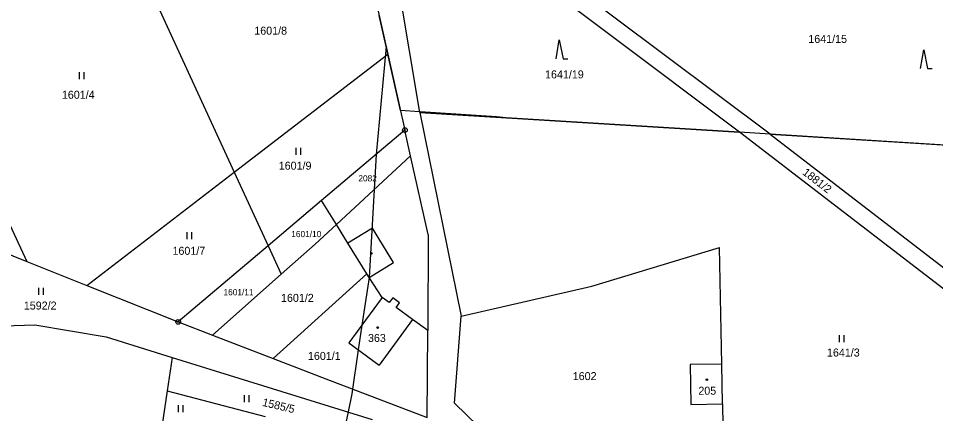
# Model space of a CAD drawing. Extents: x -445050 to -440454, y -1134563 to -1129741.
# Drawn here: x -442709.8 to -442515, y -1132146.1 to -1132062.1 of the extents above; entities that cross this region are included whole.
import ezdxf

# ---------------------------------------------------------------- set-up
doc = ezdxf.new("R2010")
doc.units = 0
for name, color, linetype in [('Vrstva 1', 7, 'Continuous'), ('Vrstva 18', 7, 'Continuous'), ('Vrstva 19', 7, 'Continuous'), ('Vrstva 24', 7, 'Continuous'), ('Vrstva 25', 7, 'Continuous'), ('Vrstva 3', 7, 'Continuous'), ('Vrstva 37', 7, 'Continuous'), ('Vrstva 4', 7, 'Continuous'), ('Vrstva 52', 7, 'Continuous')]:
    doc.layers.add(name, color=color, linetype=linetype)

msp = doc.modelspace()

# ---------------------------------------------------------------- linework, layer by layer
at = {"layer": 'Vrstva 1'}
for p, q in [((-442685.75, -1132047.36), (-442663.92, -1132094.79)), ((-442663.92, -1132094.79), (-442631.33, -1132069.69)), ((-442626.49, -1132091.29), (-442627.71, -1132085.85)), ((-442503.25, -1132127.39), (-442556.66, -1132086.31)), ((-442550.17, -1132086.71), (-442500.89, -1132124.71)), ((-442642.25, -1132105.91), (-442626.49, -1132091.29)), ((-442622.73, -1132108.05), (-442626.49, -1132091.29)), ((-442695.21, -1132118.89), (-442663.92, -1132094.79)), ((-442663.92, -1132094.79), (-442656.72, -1132110.42)), ((-442645.39, -1132100.83), (-442656.72, -1132110.42)), ((-442642.25, -1132105.91), (-442645.39, -1132100.83)), ((-442646.75, -1132110.08), (-442642.25, -1132105.91)), ((-442639.8, -1132109.89), (-442642.25, -1132105.91)), ((-442653.94, -1132116.47), (-442646.75, -1132110.08)), ((-442656.72, -1132110.42), (-442675.84, -1132126.61)), ((-442656.72, -1132110.42), (-442653.94, -1132116.47)), ((-442653.94, -1132116.47), (-442668.54, -1132129.43)), ((-442675.84, -1132126.61), (-442668.54, -1132129.43)), ((-442668.54, -1132129.43), (-442655.66, -1132134.41))]:
    msp.add_line(p, q, dxfattribs=at)
for points in [[(-442639.69, -1132032.42), (-442631.33, -1132069.69)], [(-442624.55, -1132082.07), (-442631.01, -1132043.12)], [(-442556.66, -1132086.31), (-442612.31, -1132044.42)], [(-442550.17, -1132086.71), (-442605.81, -1132044.87)], [(-442734.27, -1132057.13), (-442707.97, -1132113.8)], [(-442631.33, -1132069.69), (-442627.71, -1132085.85)], [(-442624.55, -1132082.07), (-442556.66, -1132086.31)], [(-442624.55, -1132082.07), (-442615.74, -1132125.39)], [(-442627.71, -1132085.85), (-442645.39, -1132100.83)], [(-442550.17, -1132086.71), (-442485, -1132090.78)], [(-442622.73, -1132108.05), (-442622.86, -1132128.46)], [(-442720.26, -1132108.85), (-442707.97, -1132113.8)], [(-442635.79, -1132116.39), (-442639.8, -1132109.89)], [(-442588.01, -1132119.02), (-442560.87, -1132110.78)], [(-442560.43, -1132135.57), (-442560.87, -1132110.78)], [(-442707.97, -1132113.8), (-442695.21, -1132118.89)], [(-442655.66, -1132134.41), (-442635.79, -1132116.39)], [(-442635.31, -1132117.17), (-442635.79, -1132116.39)], [(-442632.52, -1132121.4), (-442635.31, -1132117.17)], [(-442695.21, -1132118.89), (-442675.84, -1132126.61)], [(-442615.74, -1132125.39), (-442588.01, -1132119.02)], [(-442632.52, -1132121.4), (-442639.6, -1132131.09)], [(-442617.18, -1132143.89), (-442615.74, -1132125.39)], [(-442721.77, -1132127.74), (-442706.31, -1132127.24)], [(-442706.31, -1132127.24), (-442691.16, -1132129.8)], [(-442626.06, -1132126.12), (-442633.14, -1132135.81)], [(-442622.86, -1132128.46), (-442626.06, -1132126.12)], [(-442622.97, -1132146.92), (-442622.86, -1132128.46)], [(-442691.16, -1132129.8), (-442677.13, -1132134.16)], [(-442639.6, -1132131.09), (-442633.14, -1132135.81)], [(-442677.13, -1132134.16), (-442678.19, -1132141.27)], [(-442677.13, -1132134.16), (-442634.62, -1132147.36)], [(-442655.66, -1132134.41), (-442644.49, -1132138.73)], [(-442560.43, -1132135.57), (-442567.13, -1132135.69)], [(-442567.13, -1132135.69), (-442566.98, -1132144.19)], [(-442560.28, -1132144.07), (-442560.43, -1132135.57)], [(-442644.49, -1132138.73), (-442622.97, -1132146.92)], [(-442678.19, -1132141.27), (-442683.66, -1132178.13)], [(-442678.19, -1132141.27), (-442657.34, -1132146.75)], [(-442617.18, -1132143.89), (-442612.12, -1132148.81)], [(-442566.98, -1132144.19), (-442560.28, -1132144.07)], [(-442560.28, -1132144.07), (-442560.02, -1132158.43)]]:
    msp.add_lwpolyline(points, dxfattribs=at)
at = {"layer": 'Vrstva 24'}
for centre, radius in [((-442627.71, -1132085.85), 0.5), ((-442627.71, -1132085.85), 0.1), ((-442675.84, -1132126.61), 0.5), ((-442675.84, -1132126.61), 0.1)]:
    msp.add_circle(centre, radius, dxfattribs=at)
at = {"layer": 'Vrstva 25'}
for p, q in [((-442696.83, -1132075.04), (-442696.83, -1132073.54)), ((-442695.83, -1132075.04), (-442695.83, -1132073.54)), ((-442650.78, -1132091.13), (-442650.78, -1132089.63)), ((-442649.78, -1132091.13), (-442649.78, -1132089.63)), ((-442673.95, -1132109.03), (-442673.95, -1132107.53)), ((-442672.95, -1132109.03), (-442672.95, -1132107.53)), ((-442705.41, -1132120.85), (-442705.41, -1132119.35)), ((-442704.41, -1132120.85), (-442704.41, -1132119.35)), ((-442535.41, -1132130.95), (-442535.41, -1132129.45)), ((-442534.41, -1132130.95), (-442534.41, -1132129.45)), ((-442661.74, -1132143.68), (-442661.74, -1132142.18)), ((-442660.74, -1132143.68), (-442660.74, -1132142.18)), ((-442675.77, -1132145.83), (-442675.77, -1132144.33)), ((-442674.77, -1132145.83), (-442674.77, -1132144.33))]:
    msp.add_line(p, q, dxfattribs=at)
for points in [[(-442595.61, -1132070.67), (-442594.91, -1132066.67), (-442594.11, -1132070.67), (-442593.11, -1132070.67)], [(-442518.23, -1132072.77), (-442517.53, -1132068.77), (-442516.73, -1132072.77), (-442515.73, -1132072.77)]]:
    msp.add_lwpolyline(points, dxfattribs=at)
for centre in [(-442634.83, -1132112.06), (-442633.49, -1132127.82), (-442563.59, -1132138.9)]:
    msp.add_circle(centre, 0.175, dxfattribs=at)
at = {"layer": 'Vrstva 3'}
for points in [[(-442632.52, -1132121.4), (-442639.6, -1132131.09)], [(-442631.02, -1132122.49), (-442632.52, -1132121.4)], [(-442630.29, -1132121.48), (-442631.02, -1132122.49)], [(-442628.84, -1132122.54), (-442630.29, -1132121.48)], [(-442629.57, -1132123.55), (-442628.84, -1132122.54)], [(-442626.06, -1132126.12), (-442629.57, -1132123.55)], [(-442626.06, -1132126.12), (-442633.14, -1132135.81)], [(-442639.6, -1132131.09), (-442633.14, -1132135.81)], [(-442560.43, -1132135.57), (-442567.13, -1132135.69)], [(-442567.13, -1132135.69), (-442566.98, -1132144.19)], [(-442560.28, -1132144.07), (-442560.43, -1132135.57)], [(-442566.98, -1132144.19), (-442560.28, -1132144.07)]]:
    msp.add_lwpolyline(points, dxfattribs=at)
at = {"layer": 'Vrstva 37'}
for centre in [(-442633.49, -1132127.82), (-442563.59, -1132138.9)]:
    msp.add_circle(centre, 0.175, dxfattribs=at)
at = {"layer": 'Vrstva 4'}
for points in [[(-442634.61, -1132106.69), (-442639.8, -1132109.89)], [(-442630.12, -1132113.96), (-442634.61, -1132106.69)], [(-442635.31, -1132117.17), (-442630.12, -1132113.96)], [(-442631.02, -1132122.49), (-442632.52, -1132121.4)], [(-442630.29, -1132121.48), (-442631.02, -1132122.49)], [(-442628.84, -1132122.54), (-442630.29, -1132121.48)], [(-442629.57, -1132123.55), (-442628.84, -1132122.54)], [(-442626.06, -1132126.12), (-442629.57, -1132123.55)]]:
    msp.add_lwpolyline(points, dxfattribs=at)
at = {"layer": 'Vrstva 52'}
for points in [[(-442631.7, -1132068.05), (-442633.17, -1132061.48)], [(-442631.7, -1132068.05), (-442633.8, -1132091.01), (-442635.31, -1132117.17), (-442636.82, -1132127.28), (-442637.6, -1132132.55), (-442639, -1132141.92), (-442639.77, -1132145.76), (-442640.85, -1132151.08)], [(-442550.17, -1132086.71), (-442556.66, -1132086.31), (-442606.22, -1132083.21), (-442608.28, -1132083.01), (-442624.45, -1132081.95), (-442624.57, -1132081.94), (-442628.65, -1132081.67), (-442631.33, -1132069.69), (-442631.7, -1132068.05)], [(-442503.89, -1132089.6), (-442550.17, -1132086.71)]]:
    msp.add_lwpolyline(points, dxfattribs=at)

# ---------------------------------------------------------------- texts
at = {"layer": 'Vrstva 18'}
for s, height, p in [('1601/8', 1.7, (-442659.68, -1132065.56)), ('1641/15', 1.7, (-442542.04, -1132067.31)), ('1641/19', 1.7, (-442597.94, -1132074.85)), ('1601/4', 1.7, (-442700.54, -1132079.18)), ('1601/9', 1.7, (-442654.49, -1132094.26)), ('2082', 1.32, (-442637.58, -1132096.75)), ('1601/10', 1.32, (-442651.83, -1132108.6)), ('1601/7', 1.7, (-442677.05, -1132112.35)), ('1601/11', 1.32, (-442666.22, -1132120.96)), ('1601/2', 1.7, (-442654.01, -1132122.36)), ('1592/2', 1.7, (-442708.62, -1132123.99)), ('1601/1', 1.7, (-442648.29, -1132134.7)), ('1641/3', 1.7, (-442538.08, -1132133.98)), ('1602', 1.7, (-442592.06, -1132138.99))]:
    msp.add_text(s, height=height, dxfattribs=at).set_placement(p)
for s, rotation, p in [('1881/2', 322.2225, (-442543.42, -1132095.13)), ('1585/5', 346.7394, (-442658.09, -1132144.45))]:
    msp.add_text(s, height=1.7, rotation=rotation, dxfattribs=at).set_placement(p)
at = {"layer": 'Vrstva 19'}
for s, p in [('363', (-442635.54, -1132130.88)), ('205', (-442565.39, -1132142.1))]:
    msp.add_text(s, height=1.7, dxfattribs=at).set_placement(p)

doc.saveas('drawing.dxf')
